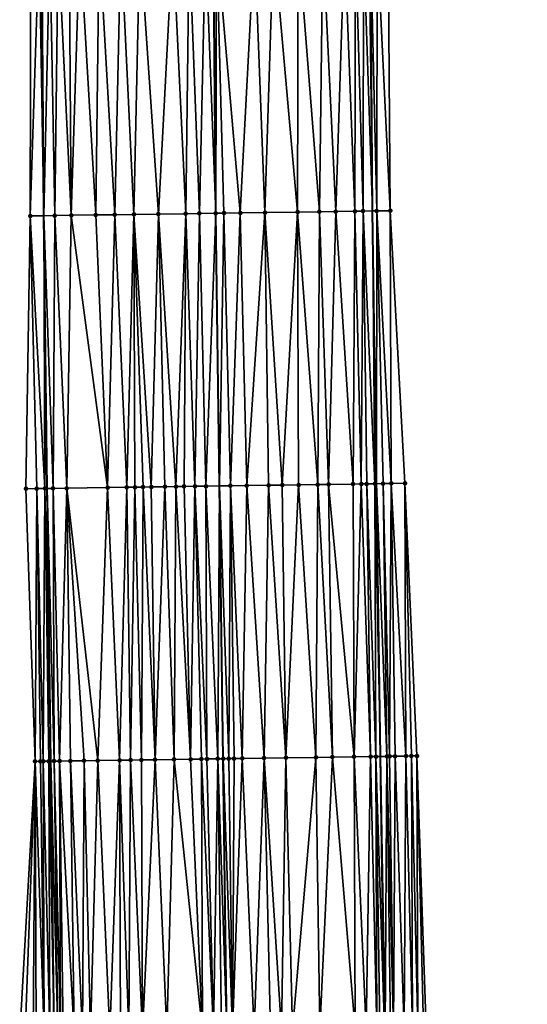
# Model space of a CAD drawing. Header units: feet. Extents: x 2004186 to 2014793, y 836912 to 864902.
# Tile 886 of 974: x 2004187 to 2004224, y 860865 to 860937. Entities that reach past the tile are written whole.
import ezdxf

# ---------------------------------------------------------------- set-up
doc = ezdxf.new("R2010")
doc.units = ezdxf.units.FT
doc.header["$LTSCALE"] = 100
doc.header["$MEASUREMENT"] = 0
for name, color, linetype, lineweight in [('EP_Travel Lane', 5, 'Continuous', 40), ('GPL_Skip Line', 2, 'Continuous', 40), ('Road Shots', 4, 'Continuous', 200), ('Road X-Section', 30, 'Continuous', 13)]:
    doc.layers.add(name, color=color, linetype=linetype, lineweight=lineweight)
doc.layers.add('I-77 SB_MM21-27-Surface-Border', color=7, linetype='Continuous')
doc.layers.add('I-77 SB_MM21-27-Surface-TIN', color=7, linetype='Continuous')

msp = doc.modelspace()

# ---------------------------------------------------------------- linework, layer by layer
at = {"layer": 'EP_Travel Lane'}
for points in [[(2004197.601563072, 860642.0360309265, 453.2261109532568), (2004196.425661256, 860661.9981160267, 453.5929947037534), (2004195.249770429, 860681.9600145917, 453.9695947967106), (2004194.27354658, 860702.1436005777, 454.3736836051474), (2004193.483229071, 860722.1238258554, 454.7812818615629), (2004192.692910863, 860742.1040687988, 455.1879910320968), (2004191.902552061, 860762.0853380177, 455.5434054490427), (2004191.223358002, 860782.2181442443, 455.9253762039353), (2004190.663765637, 860802.2067544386, 456.3028110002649), (2004190.10417735, 860822.1952189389, 456.6877862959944), (2004189.544588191, 860842.1837146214, 457.071148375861), (2004189.112340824, 860862.3605110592, 457.4359540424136), (2004188.858388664, 860882.3546178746, 457.8506026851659), (2004188.604435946, 860902.3487686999, 458.2630403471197), (2004188.350491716, 860922.342251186, 458.7091436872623), (2004188.217480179, 860942.5299093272, 459.1132109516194)], [(2004221.715488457, 860643.4213687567, 452.3216709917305), (2004220.600782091, 860663.3862204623, 452.7251711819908), (2004219.486091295, 860683.350793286, 453.1432168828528), (2004218.549584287, 860703.1322473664, 453.5232818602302), (2004217.749922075, 860723.1121554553, 453.928044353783), (2004216.95026681, 860743.0918899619, 454.3414893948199), (2004216.150591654, 860763.0721214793, 454.7300843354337), (2004215.466840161, 860782.9211546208, 455.1355683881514), (2004214.900120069, 860802.9095628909, 455.5129948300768), (2004214.333405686, 860822.897769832, 455.9008344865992), (2004213.766690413, 860842.8860081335, 456.2870516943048), (2004213.328555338, 860862.7085305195, 456.6577693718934), (2004213.040055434, 860882.702503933, 457.0552528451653), (2004212.751554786, 860902.6965289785, 457.4501300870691), (2004212.463052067, 860922.6906974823, 457.8377808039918), (2004212.309389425, 860942.509159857, 458.2545775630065)]]:
    msp.add_polyline3d(points, dxfattribs=at)
at = {"layer": 'GPL_Skip Line'}
msp.add_polyline3d([(2004210.225838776, 860642.7607374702, 452.7814176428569), (2004209.093303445, 860662.7250830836, 453.1586660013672), (2004207.960784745, 860682.6891355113, 453.5511981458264), (2004207.008169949, 860702.6615726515, 453.9599322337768), (2004206.20851005, 860722.6414229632, 454.3675829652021), (2004205.408842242, 860742.6214708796, 454.7653557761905), (2004204.609173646, 860762.6015384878, 455.1621442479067), (2004203.923475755, 860782.5858817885, 455.5395116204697), (2004203.356457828, 860802.5740300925, 455.9299372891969), (2004202.78943579, 860822.5623233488, 456.3128637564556), (2004202.222418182, 860842.5504604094, 456.7038711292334), (2004201.783932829, 860862.5413416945, 457.0930744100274), (2004201.509346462, 860882.5355650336, 457.4875887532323), (2004201.234759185, 860902.5298547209, 457.878760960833), (2004200.960178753, 860922.5236459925, 458.2950397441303), (2004200.804459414, 860942.5187398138, 458.6819819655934)], dxfattribs=at)
at = {"layer": 'I-77 SB_MM21-27-Surface-Border', "color": 3, "linetype": 'ByBlock', "lineweight": -2}
for points in [[(2004196.049156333, 860641.9472507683, 453.2632844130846), (2004195.116297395, 860661.9229691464, 453.6381728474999), (2004193.58442658, 860681.8642642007, 454.0360522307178), (2004192.020572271, 860702.0516404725, 454.4629498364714), (2004191.021077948, 860722.0233530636, 454.8775720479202), (2004190.021577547, 860741.9952175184, 455.2845955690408), (2004189.022050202, 860761.9677551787, 455.6579738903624), (2004188.330023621, 860782.133837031, 456.0406522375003), (2004187.763005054, 860802.1220079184, 456.4299058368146), (2004187.195974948, 860822.1105855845, 456.7981180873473), (2004186.828859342, 860842.1050134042, 457.1570751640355), (2004186.585475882, 860862.3246149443, 457.4960864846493), (2004187.710753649, 860882.3383444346, 457.8764207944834), (2004187.036212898, 860902.3264997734, 458.2999096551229), (2004187.36158193, 860922.3280906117, 458.7383338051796), (2004187.404462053, 860942.5307491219, 459.1348138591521)], [(2004213.604460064, 860942.5093327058, 458.1403691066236), (2004213.758822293, 860922.7103066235, 457.7464241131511), (2004214.833310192, 860902.7287463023, 457.2674133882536), (2004215.707830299, 860882.7434674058, 456.837373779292), (2004216.382366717, 860862.75562757, 456.3979852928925), (2004216.816175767, 860842.977556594, 456.0264329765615), (2004217.383192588, 860822.9894472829, 455.6339899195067), (2004217.95022216, 860803.0008884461, 455.264803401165), (2004218.517260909, 860783.0120061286, 454.9123490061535), (2004219.196961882, 860763.1987080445, 454.497476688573), (2004219.996605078, 860743.219275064, 454.0689643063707), (2004220.596445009, 860723.2309258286, 453.6863340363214), (2004220.99645533, 860703.2343186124, 453.3166937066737), (2004221.538314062, 860683.4706888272, 452.9625281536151), (2004222.471153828, 860663.4953083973, 452.5700259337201), (2004223.803321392, 860643.5431140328, 452.1498348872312)]]:
    msp.add_polyline3d(points, dxfattribs=at)
at = {"layer": 'I-77 SB_MM21-27-Surface-TIN', "color": 128, "linetype": 'ByBlock', "lineweight": -2}
for points in [[(2004188.004461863, 860942.5301639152, 459.1170457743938), (2004187.404462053, 860942.5307491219, 459.1348138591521), (2004187.36158193, 860922.3280906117, 458.7383338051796)], [(2004188.004461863, 860942.5301639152, 459.1170457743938), (2004187.36158193, 860922.3280906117, 458.7383338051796), (2004188.350491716, 860922.342251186, 458.7091436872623)], [(2004188.004461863, 860942.5301639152, 459.1170457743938), (2004188.350491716, 860922.342251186, 458.7091436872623), (2004188.217480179, 860942.5299093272, 459.1132109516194)], [(2004188.804461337, 860942.5292077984, 459.1026439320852), (2004188.217480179, 860942.5299093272, 459.1132109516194), (2004188.350491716, 860922.342251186, 458.7091436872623)], [(2004188.804461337, 860942.5292077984, 459.1026439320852), (2004188.350491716, 860922.342251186, 458.7091436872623), (2004189.161397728, 860922.3538628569, 458.6852077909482)], [(2004189.404460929, 860942.5284809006, 459.0923607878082), (2004188.804461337, 860942.5292077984, 459.1026439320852), (2004189.161397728, 860922.3538628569, 458.6852077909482)], [(2004189.404460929, 860942.5284809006, 459.0923607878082), (2004189.161397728, 860922.3538628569, 458.6852077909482), (2004190.361273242, 860922.3711669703, 458.64361391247)], [(2004190.204460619, 860942.5276649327, 459.0705554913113), (2004189.404460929, 860942.5284809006, 459.0923607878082), (2004190.361273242, 860922.3711669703, 458.64361391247)], [(2004191.004460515, 860942.5269823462, 459.0417042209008), (2004190.204460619, 860942.5276649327, 459.0705554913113), (2004190.361273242, 860922.3711669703, 458.64361391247)], [(2004191.004460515, 860942.5269823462, 459.0417042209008), (2004190.361273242, 860922.3711669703, 458.64361391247), (2004192.161086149, 860922.3971496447, 458.5798880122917)], [(2004192.404460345, 860942.5257971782, 458.9907201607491), (2004191.004460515, 860942.5269823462, 459.0417042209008), (2004192.161086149, 860922.3971496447, 458.5798880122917)], [(2004192.404460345, 860942.5257971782, 458.9907201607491), (2004192.161086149, 860922.3971496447, 458.5798880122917), (2004193.560940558, 860922.4173638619, 458.5300478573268)], [(2004194.004459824, 860942.5242292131, 458.9437302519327), (2004192.404460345, 860942.5257971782, 458.9907201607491), (2004193.560940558, 860922.4173638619, 458.5300478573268)], [(2004194.004459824, 860942.5242292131, 458.9437302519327), (2004193.560940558, 860922.4173638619, 458.5300478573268), (2004194.960796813, 860922.437443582, 458.4869826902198)], [(2004195.404459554, 860942.5229779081, 458.8962399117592), (2004194.004459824, 860942.5242292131, 458.9437302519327), (2004194.960796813, 860922.437443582, 458.4869826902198)], [(2004195.404459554, 860942.5229779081, 458.8962399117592), (2004194.960796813, 860922.437443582, 458.4869826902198), (2004196.760609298, 860922.4634569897, 458.4217086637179)], [(2004197.804459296, 860942.5209671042, 458.8077339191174), (2004195.404459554, 860942.5229779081, 458.8962399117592), (2004196.760609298, 860922.4634569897, 458.4217086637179)], [(2004197.804459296, 860942.5209671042, 458.8077339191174), (2004196.760609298, 860922.4634569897, 458.4217086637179), (2004198.760403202, 860922.4921966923, 458.3574473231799)], [(2004199.00445932, 860942.5200611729, 458.7582263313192), (2004197.804459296, 860942.5209671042, 458.8077339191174), (2004198.760403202, 860922.4921966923, 458.3574473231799)], [(2004199.00445932, 860942.5200611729, 458.7582263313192), (2004198.760403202, 860922.4921966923, 458.3574473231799), (2004199.760300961, 860922.5065078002, 458.3282757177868)], [(2004200.204459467, 860942.5192352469, 458.7044923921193), (2004199.00445932, 860942.5200611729, 458.7582263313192), (2004199.760300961, 860922.5065078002, 458.3282757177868)], [(2004200.204459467, 860942.5192352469, 458.7044923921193), (2004199.760300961, 860922.5065078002, 458.3282757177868), (2004200.960178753, 860922.5236459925, 458.2950397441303)], [(2004200.204459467, 860942.5192352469, 458.7044923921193), (2004200.960178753, 860922.5236459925, 458.2950397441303), (2004200.804459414, 860942.5187398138, 458.6819819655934)], [(2004201.004459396, 860942.5185746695, 458.6744784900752), (2004200.804459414, 860942.5187398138, 458.6819819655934), (2004200.960178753, 860922.5236459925, 458.2950397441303)], [(2004201.004459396, 860942.5185746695, 458.6744784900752), (2004200.960178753, 860922.5236459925, 458.2950397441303), (2004201.560116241, 860922.5323177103, 458.2732524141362)], [(2004203.804458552, 860942.5158749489, 458.589910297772), (2004201.004459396, 860942.5185746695, 458.6744784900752), (2004202.759989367, 860922.5497957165, 458.2228990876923)], [(2004201.004459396, 860942.5185746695, 458.6744784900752), (2004201.560116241, 860922.5323177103, 458.2732524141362), (2004202.759989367, 860922.5497957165, 458.2228990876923)], [(2004203.804458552, 860942.5158749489, 458.589910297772), (2004202.759989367, 860922.5497957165, 458.2228990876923), (2004204.559800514, 860922.5759065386, 458.1527180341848)], [(2004205.204458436, 860942.5147240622, 458.5371152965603), (2004203.804458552, 860942.5158749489, 458.589910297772), (2004204.559800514, 860922.5759065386, 458.1527180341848)], [(2004205.204458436, 860942.5147240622, 458.5371152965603), (2004204.559800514, 860922.5759065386, 458.1527180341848), (2004206.959553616, 860922.6103637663, 458.0771365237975)], [(2004207.004457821, 860942.5129410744, 458.4852567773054), (2004205.204458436, 860942.5147240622, 458.5371152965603), (2004206.959553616, 860922.6103637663, 458.0771365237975)], [(2004207.004457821, 860942.5129410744, 458.4852567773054), (2004206.959553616, 860922.6103637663, 458.0771365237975), (2004208.559388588, 860922.6333664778, 458.0251758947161)], [(2004208.804457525, 860942.5113660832, 458.4224107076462), (2004207.004457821, 860942.5129410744, 458.4852567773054), (2004208.559388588, 860922.6333664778, 458.0251758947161)], [(2004208.804457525, 860942.5113660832, 458.4224107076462), (2004208.559388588, 860922.6333664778, 458.0251758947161), (2004209.759262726, 860922.6507708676, 457.9785308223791)], [(2004210.404457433, 860942.5100778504, 458.3606437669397), (2004208.804457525, 860942.5113660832, 458.4224107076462), (2004209.759262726, 860922.6507708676, 457.9785308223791)], [(2004210.404457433, 860942.5100778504, 458.3606437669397), (2004209.759262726, 860922.6507708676, 457.9785308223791), (2004211.159113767, 860922.6712302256, 457.9163422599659)], [(2004211.20445753, 860942.5095266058, 458.324854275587), (2004210.404457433, 860942.5100778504, 458.3606437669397), (2004211.159113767, 860922.6712302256, 457.9163422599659)], [(2004211.20445753, 860942.5095266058, 458.324854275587), (2004211.159113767, 860922.6712302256, 457.9163422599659), (2004211.759048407, 860922.6801092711, 457.8841112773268)], [(2004211.804457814, 860942.5092508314, 458.2907402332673), (2004211.20445753, 860942.5095266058, 458.324854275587), (2004211.759048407, 860922.6801092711, 457.8841112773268)], [(2004211.804457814, 860942.5092508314, 458.2907402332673), (2004211.759048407, 860922.6801092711, 457.8841112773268), (2004212.463052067, 860922.6906974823, 457.8377808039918)], [(2004212.204458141, 860942.5091565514, 458.2632659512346), (2004211.804457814, 860942.5092508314, 458.2907402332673), (2004212.463052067, 860922.6906974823, 457.8377808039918)], [(2004212.204458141, 860942.5091565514, 458.2632659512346), (2004212.463052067, 860922.6906974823, 457.8377808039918), (2004212.309389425, 860942.509159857, 458.2545775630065)], [(2004212.804458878, 860942.5091754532, 458.2135854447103), (2004212.309389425, 860942.509159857, 458.2545775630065), (2004212.758936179, 860922.6951475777, 457.8183086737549)], [(2004212.758936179, 860922.6951475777, 457.8183086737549), (2004212.309389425, 860942.509159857, 458.2545775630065), (2004212.463052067, 860922.6906974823, 457.8377808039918)], [(2004212.804458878, 860942.5091754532, 458.2135854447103), (2004212.758936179, 860922.6951475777, 457.8183086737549), (2004213.758822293, 860922.7103066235, 457.7464241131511)], [(2004212.804458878, 860942.5091754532, 458.2135854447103), (2004213.758822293, 860922.7103066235, 457.7464241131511), (2004213.604460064, 860942.5093327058, 458.1403691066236)], [(2004199.760300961, 860922.5065078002, 458.3282757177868), (2004200.23486258, 860902.5154596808, 457.9121604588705), (2004200.960178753, 860922.5236459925, 458.2950397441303)], [(2004200.23486258, 860902.5154596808, 457.9121604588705), (2004201.234759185, 860902.5298547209, 457.878760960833), (2004200.960178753, 860922.5236459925, 458.2950397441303)], [(2004201.560116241, 860922.5323177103, 458.2732524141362), (2004200.960178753, 860922.5236459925, 458.2950397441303), (2004201.234759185, 860902.5298547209, 457.878760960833)], [(2004201.560116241, 860922.5323177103, 458.2732524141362), (2004201.234759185, 860902.5298547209, 457.878760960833), (2004202.03467647, 860902.541370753, 457.8520413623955)], [(2004202.759989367, 860922.5497957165, 458.2228990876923), (2004201.560116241, 860922.5323177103, 458.2732524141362), (2004202.03467647, 860902.541370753, 457.8520413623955)], [(2004202.759989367, 860922.5497957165, 458.2228990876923), (2004202.03467647, 860902.541370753, 457.8520413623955), (2004203.234551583, 860902.5587041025, 457.8089747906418)], [(2004204.559800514, 860922.5759065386, 458.1527180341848), (2004202.759989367, 860922.5497957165, 458.2228990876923), (2004203.234551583, 860902.5587041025, 457.8089747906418)], [(2004204.559800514, 860922.5759065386, 458.1527180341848), (2004203.234551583, 860902.5587041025, 457.8089747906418), (2004204.834387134, 860902.5816647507, 457.759133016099)], [(2004206.959553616, 860922.6103637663, 458.0771365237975), (2004204.559800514, 860922.5759065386, 458.1527180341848), (2004205.834283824, 860902.5960536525, 457.7260427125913)], [(2004204.559800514, 860922.5759065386, 458.1527180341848), (2004204.834387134, 860902.5816647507, 457.759133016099), (2004205.834283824, 860902.5960536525, 457.7260427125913)], [(2004206.959553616, 860922.6103637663, 458.0771365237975), (2004205.834283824, 860902.5960536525, 457.7260427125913), (2004207.034160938, 860902.6132412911, 457.6903159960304)], [(2004208.559388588, 860922.6333664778, 458.0251758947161), (2004206.959553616, 860922.6103637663, 458.0771365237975), (2004208.434017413, 860902.6333049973, 457.6480574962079)], [(2004206.959553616, 860922.6103637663, 458.0771365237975), (2004207.034160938, 860902.6132412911, 457.6903159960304), (2004208.434017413, 860902.6333049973, 457.6480574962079)], [(2004208.559388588, 860922.6333664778, 458.0251758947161), (2004208.434017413, 860902.6333049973, 457.6480574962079), (2004209.233933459, 860902.64491121, 457.6167952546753)], [(2004209.759262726, 860922.6507708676, 457.9785308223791), (2004208.559388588, 860922.6333664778, 458.0251758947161), (2004209.233933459, 860902.64491121, 457.6167952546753)], [(2004209.759262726, 860922.6507708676, 457.9785308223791), (2004209.233933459, 860902.64491121, 457.6167952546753), (2004211.033744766, 860902.6710104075, 457.5471997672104)], [(2004211.159113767, 860922.6712302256, 457.9163422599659), (2004209.759262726, 860922.6507708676, 457.9785308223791), (2004211.033744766, 860902.6710104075, 457.5471997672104)], [(2004211.159113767, 860922.6712302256, 457.9163422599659), (2004211.033744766, 860902.6710104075, 457.5471997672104), (2004211.633680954, 860902.6797767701, 457.52064493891)], [(2004211.759048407, 860922.6801092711, 457.8841112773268), (2004211.159113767, 860922.6712302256, 457.9163422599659), (2004211.633680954, 860902.6797767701, 457.52064493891)], [(2004211.759048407, 860922.6801092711, 457.8841112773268), (2004211.633680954, 860902.6797767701, 457.52064493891), (2004212.033637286, 860902.6857029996, 457.4988117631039)], [(2004211.759048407, 860922.6801092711, 457.8841112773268), (2004212.63356989, 860902.6947302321, 457.4591161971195), (2004212.463052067, 860922.6906974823, 457.8377808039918)], [(2004211.759048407, 860922.6801092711, 457.8841112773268), (2004212.033637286, 860902.6857029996, 457.4988117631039), (2004212.63356989, 860902.6947302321, 457.4591161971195)], [(2004212.758936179, 860922.6951475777, 457.8183086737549), (2004212.463052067, 860922.6906974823, 457.8377808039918), (2004212.751554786, 860902.6965289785, 457.4501300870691)], [(2004212.63356989, 860902.6947302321, 457.4591161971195), (2004212.751554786, 860902.6965289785, 457.4501300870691), (2004212.463052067, 860922.6906974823, 457.8377808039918)], [(2004212.758936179, 860922.6951475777, 457.8183086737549), (2004212.751554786, 860902.6965289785, 457.4501300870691), (2004213.23350086, 860902.7038765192, 457.4134235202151)], [(2004212.758936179, 860922.6951475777, 457.8183086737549), (2004213.833430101, 860902.71314867, 457.3613907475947), (2004213.758822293, 860922.7103066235, 457.7464241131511)], [(2004212.758936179, 860922.6951475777, 457.8183086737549), (2004213.23350086, 860902.7038765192, 457.4134235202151), (2004213.833430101, 860902.71314867, 457.3613907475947)], [(2004213.758822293, 860922.7103066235, 457.7464241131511), (2004213.833430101, 860902.71314867, 457.3613907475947), (2004214.833310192, 860902.7287463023, 457.2674133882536)], [(2004187.36158193, 860922.3280906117, 458.7383338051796), (2004187.036212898, 860902.3264997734, 458.2999096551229), (2004187.836131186, 860902.337942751, 458.2768700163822)], [(2004187.36158193, 860922.3280906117, 458.7383338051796), (2004188.436071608, 860902.3464007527, 458.2658481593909), (2004188.350491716, 860922.342251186, 458.7091436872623)], [(2004187.36158193, 860922.3280906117, 458.7383338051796), (2004187.836131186, 860902.337942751, 458.2768700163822), (2004188.436071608, 860902.3464007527, 458.2658481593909)], [(2004189.161397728, 860922.3538628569, 458.6852077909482), (2004188.350491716, 860922.342251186, 458.7091436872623), (2004189.036012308, 860902.3548385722, 458.2558429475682)], [(2004188.436071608, 860902.3464007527, 458.2658481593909), (2004188.604435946, 860902.3487686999, 458.2630403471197), (2004188.350491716, 860922.342251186, 458.7091436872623)], [(2004189.036012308, 860902.3548385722, 458.2558429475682), (2004188.350491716, 860922.342251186, 458.7091436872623), (2004188.604435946, 860902.3487686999, 458.2630403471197)], [(2004189.161397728, 860922.3538628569, 458.6852077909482), (2004189.036012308, 860902.3548385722, 458.2558429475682), (2004190.035911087, 860902.3690753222, 458.2304169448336)], [(2004190.361273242, 860922.3711669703, 458.64361391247), (2004189.161397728, 860922.3538628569, 458.6852077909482), (2004190.035911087, 860902.3690753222, 458.2304169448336)], [(2004190.361273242, 860922.3711669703, 458.64361391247), (2004190.035911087, 860902.3690753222, 458.2304169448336), (2004193.035606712, 860902.4118376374, 458.1515162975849)], [(2004192.161086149, 860922.3971496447, 458.5798880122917), (2004190.361273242, 860922.3711669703, 458.64361391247), (2004193.035606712, 860902.4118376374, 458.1515162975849)], [(2004193.560940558, 860922.4173638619, 458.5300478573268), (2004192.161086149, 860922.3971496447, 458.5798880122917), (2004193.035606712, 860902.4118376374, 458.1515162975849)], [(2004193.560940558, 860922.4173638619, 458.5300478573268), (2004193.035606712, 860902.4118376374, 458.1515162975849), (2004194.435463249, 860902.4318968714, 458.1094830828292)], [(2004194.960796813, 860922.437443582, 458.4869826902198), (2004193.560940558, 860922.4173638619, 458.5300478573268), (2004194.435463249, 860902.4318968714, 458.1094830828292)], [(2004194.960796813, 860922.437443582, 458.4869826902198), (2004194.435463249, 860902.4318968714, 458.1094830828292), (2004195.035399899, 860902.4406295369, 458.084625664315)], [(2004196.760609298, 860922.4634569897, 458.4217086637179), (2004194.960796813, 860922.437443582, 458.4869826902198), (2004196.235273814, 860902.4580500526, 458.0371682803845)], [(2004194.960796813, 860922.437443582, 458.4869826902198), (2004195.6353361, 860902.4493948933, 458.0581215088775), (2004196.235273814, 860902.4580500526, 458.0371682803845)], [(2004194.960796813, 860922.437443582, 458.4869826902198), (2004195.035399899, 860902.4406295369, 458.084625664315), (2004195.6353361, 860902.4493948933, 458.0581215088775)], [(2004196.760609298, 860922.4634569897, 458.4217086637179), (2004196.235273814, 860902.4580500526, 458.0371682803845), (2004197.23517136, 860902.4723766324, 458.0072173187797)], [(2004198.760403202, 860922.4921966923, 458.3574473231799), (2004196.760609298, 860922.4634569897, 458.4217086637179), (2004198.0350888, 860902.4838813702, 457.981066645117)], [(2004196.760609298, 860922.4634569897, 458.4217086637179), (2004197.23517136, 860902.4723766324, 458.0072173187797), (2004198.0350888, 860902.4838813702, 457.981066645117)], [(2004198.760403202, 860922.4921966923, 458.3574473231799), (2004198.0350888, 860902.4838813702, 457.981066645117), (2004198.635027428, 860902.4924699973, 457.9634648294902)], [(2004198.760403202, 860922.4921966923, 458.3574473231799), (2004198.635027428, 860902.4924699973, 457.9634648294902), (2004199.434944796, 860902.5039799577, 457.9370510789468)], [(2004199.760300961, 860922.5065078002, 458.3282757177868), (2004198.760403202, 860922.4921966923, 458.3574473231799), (2004199.434944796, 860902.5039799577, 457.9370510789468)], [(2004199.760300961, 860922.5065078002, 458.3282757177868), (2004199.434944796, 860902.5039799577, 457.9370510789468), (2004200.23486258, 860902.5154596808, 457.9121604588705)], [(2004187.836131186, 860902.337942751, 458.2768700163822), (2004187.036212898, 860902.3264997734, 458.2999096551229), (2004187.710753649, 860882.3383444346, 457.8764207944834)], [(2004187.836131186, 860902.337942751, 458.2768700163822), (2004187.710753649, 860882.3383444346, 457.8764207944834), (2004188.110712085, 860882.3441174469, 457.8623055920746)], [(2004188.436071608, 860902.3464007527, 458.2658481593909), (2004187.836131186, 860902.337942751, 458.2768700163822), (2004188.31069175, 860882.346971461, 457.8568847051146)], [(2004187.836131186, 860902.337942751, 458.2768700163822), (2004188.110712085, 860882.3441174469, 457.8623055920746), (2004188.31069175, 860882.346971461, 457.8568847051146)], [(2004188.436071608, 860902.3464007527, 458.2658481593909), (2004188.31069175, 860882.346971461, 457.8568847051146), (2004188.710652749, 860882.3525579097, 457.8521672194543)], [(2004188.436071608, 860902.3464007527, 458.2658481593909), (2004188.858388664, 860882.3546178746, 457.8506026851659), (2004188.604435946, 860902.3487686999, 458.2630403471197)], [(2004188.436071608, 860902.3464007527, 458.2658481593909), (2004188.710652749, 860882.3525579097, 457.8521672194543), (2004188.858388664, 860882.3546178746, 457.8506026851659)], [(2004189.036012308, 860902.3548385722, 458.2558429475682), (2004188.604435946, 860902.3487686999, 458.2630403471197), (2004189.110613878, 860882.3581347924, 457.8479316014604)], [(2004189.110613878, 860882.3581347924, 457.8479316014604), (2004188.604435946, 860902.3487686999, 458.2630403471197), (2004188.858388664, 860882.3546178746, 457.8506026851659)], [(2004190.035911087, 860902.3690753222, 458.2304169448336), (2004189.036012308, 860902.3548385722, 458.2558429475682), (2004189.510573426, 860882.363826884, 457.8378925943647)], [(2004189.036012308, 860902.3548385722, 458.2558429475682), (2004189.110613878, 860882.3581347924, 457.8479316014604), (2004189.510573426, 860882.363826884, 457.8378925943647)], [(2004190.035911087, 860902.3690753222, 458.2304169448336), (2004189.510573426, 860882.363826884, 457.8378925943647), (2004190.310490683, 860882.3753449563, 457.8110702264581)], [(2004193.035606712, 860902.4118376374, 458.1515162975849), (2004190.035911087, 860902.3690753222, 458.2304169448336), (2004192.310285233, 860882.4040376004, 457.7491793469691)], [(2004190.035911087, 860902.3690753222, 458.2304169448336), (2004191.310388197, 860882.3896738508, 457.7810026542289), (2004192.310285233, 860882.4040376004, 457.7491793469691)], [(2004190.035911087, 860902.3690753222, 458.2304169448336), (2004190.310490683, 860882.3753449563, 457.8110702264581), (2004191.310388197, 860882.3896738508, 457.7810026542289)], [(2004193.035606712, 860902.4118376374, 458.1515162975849), (2004192.310285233, 860882.4040376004, 457.7491793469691), (2004193.910122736, 860882.4268560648, 457.7064997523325)], [(2004194.435463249, 860902.4318968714, 458.1094830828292), (2004193.035606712, 860902.4118376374, 458.1515162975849), (2004193.910122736, 860882.4268560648, 457.7064997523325)], [(2004194.435463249, 860902.4318968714, 458.1094830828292), (2004193.910122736, 860882.4268560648, 457.7064997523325), (2004194.710041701, 860882.4382497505, 457.6859430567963)], [(2004195.035399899, 860902.4406295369, 458.084625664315), (2004194.435463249, 860902.4318968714, 458.1094830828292), (2004194.710041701, 860882.4382497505, 457.6859430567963)], [(2004195.035399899, 860902.4406295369, 458.084625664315), (2004194.710041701, 860882.4382497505, 457.6859430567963), (2004195.509959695, 860882.4497141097, 457.6618263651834)], [(2004195.6353361, 860902.4493948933, 458.0581215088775), (2004195.035399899, 860902.4406295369, 458.084625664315), (2004195.509959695, 860882.4497141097, 457.6618263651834)], [(2004195.6353361, 860902.4493948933, 458.0581215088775), (2004195.509959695, 860882.4497141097, 457.6618263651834), (2004196.509859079, 860882.4639068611, 457.6386166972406)], [(2004196.235273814, 860902.4580500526, 458.0371682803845), (2004195.6353361, 860902.4493948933, 458.0581215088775), (2004196.509859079, 860882.4639068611, 457.6386166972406)], [(2004197.23517136, 860902.4723766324, 458.0072173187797), (2004196.235273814, 860902.4580500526, 458.0371682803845), (2004196.509859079, 860882.4639068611, 457.6386166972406)], [(2004197.23517136, 860902.4723766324, 458.0072173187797), (2004196.509859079, 860882.4639068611, 457.6386166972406), (2004197.90971628, 860882.483917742, 457.5990191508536)], [(2004198.0350888, 860902.4838813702, 457.981066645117), (2004197.23517136, 860902.4723766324, 458.0072173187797), (2004197.90971628, 860882.483917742, 457.5990191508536)], [(2004198.0350888, 860902.4838813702, 457.981066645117), (2004197.90971628, 860882.483917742, 457.5990191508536), (2004199.109595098, 860882.5009812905, 457.5695431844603)], [(2004198.635027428, 860902.4924699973, 457.9634648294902), (2004198.0350888, 860902.4838813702, 457.981066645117), (2004199.109595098, 860882.5009812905, 457.5695431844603)], [(2004199.434944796, 860902.5039799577, 457.9370510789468), (2004198.635027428, 860902.4924699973, 457.9634648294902), (2004199.109595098, 860882.5009812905, 457.5695431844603)], [(2004199.434944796, 860902.5039799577, 457.9370510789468), (2004199.109595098, 860882.5009812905, 457.5695431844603), (2004199.90951382, 860882.5123926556, 457.5480959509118)], [(2004200.23486258, 860902.5154596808, 457.9121604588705), (2004199.434944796, 860902.5039799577, 457.9370510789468), (2004200.309472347, 860882.5181590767, 457.5343127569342)], [(2004199.434944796, 860902.5039799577, 457.9370510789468), (2004199.90951382, 860882.5123926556, 457.5480959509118), (2004200.309472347, 860882.5181590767, 457.5343127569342)], [(2004200.23486258, 860902.5154596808, 457.9121604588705), (2004201.109387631, 860882.5298207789, 457.5002553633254), (2004201.234759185, 860902.5298547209, 457.878760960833)], [(2004200.23486258, 860902.5154596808, 457.9121604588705), (2004200.309472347, 860882.5181590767, 457.5343127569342), (2004201.109387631, 860882.5298207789, 457.5002553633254)], [(2004201.109387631, 860882.5298207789, 457.5002553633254), (2004201.509346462, 860882.5355650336, 457.4875887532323), (2004201.234759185, 860902.5298547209, 457.878760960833)], [(2004202.03467647, 860902.541370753, 457.8520413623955), (2004201.234759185, 860902.5298547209, 457.878760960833), (2004201.909305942, 860882.5412621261, 457.4772978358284)], [(2004201.909305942, 860882.5412621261, 457.4772978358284), (2004201.234759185, 860902.5298547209, 457.878760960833), (2004201.509346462, 860882.5355650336, 457.4875887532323)], [(2004202.03467647, 860902.541370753, 457.8520413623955), (2004201.909305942, 860882.5412621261, 457.4772978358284), (2004202.30926429, 860882.5470415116, 457.4628615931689)], [(2004203.234551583, 860902.5587041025, 457.8089747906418), (2004202.03467647, 860902.541370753, 457.8520413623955), (2004202.909200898, 860882.5557772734, 457.4378482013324)], [(2004202.03467647, 860902.541370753, 457.8520413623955), (2004202.30926429, 860882.5470415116, 457.4628615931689), (2004202.909200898, 860882.5557772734, 457.4378482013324)], [(2004203.234551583, 860902.5587041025, 457.8089747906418), (2004202.909200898, 860882.5557772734, 457.4378482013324), (2004204.509035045, 860882.5788400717, 457.3828608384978)], [(2004204.834387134, 860902.5816647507, 457.759133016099), (2004203.234551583, 860902.5587041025, 457.8089747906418), (2004204.509035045, 860882.5788400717, 457.3828608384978)], [(2004204.834387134, 860902.5816647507, 457.759133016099), (2004204.509035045, 860882.5788400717, 457.3828608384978), (2004206.108869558, 860882.6018762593, 457.3292139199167)], [(2004205.834283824, 860902.5960536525, 457.7260427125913), (2004204.834387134, 860902.5816647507, 457.759133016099), (2004206.108869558, 860882.6018762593, 457.3292139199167)], [(2004207.034160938, 860902.6132412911, 457.6903159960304), (2004205.834283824, 860902.5960536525, 457.7260427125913), (2004206.108869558, 860882.6018762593, 457.3292139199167)], [(2004207.034160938, 860902.6132412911, 457.6903159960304), (2004206.108869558, 860882.6018762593, 457.3292139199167), (2004208.308643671, 860882.6334303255, 457.2615289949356)], [(2004208.434017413, 860902.6333049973, 457.6480574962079), (2004207.034160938, 860902.6132412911, 457.6903159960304), (2004208.308643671, 860882.6334303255, 457.2615289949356)], [(2004208.434017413, 860902.6333049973, 457.6480574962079), (2004208.308643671, 860882.6334303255, 457.2615289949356), (2004209.508518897, 860882.6507554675, 457.2188758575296)], [(2004209.233933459, 860902.64491121, 457.6167952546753), (2004208.434017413, 860902.6333049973, 457.6480574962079), (2004209.508518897, 860882.6507554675, 457.2188758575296)], [(2004211.033744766, 860902.6710104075, 457.5471997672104), (2004209.233933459, 860902.64491121, 457.6167952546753), (2004211.10835112, 860882.6739583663, 457.1568312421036)], [(2004209.233933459, 860902.64491121, 457.6167952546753), (2004209.508518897, 860882.6507554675, 457.2188758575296), (2004211.10835112, 860882.6739583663, 457.1568312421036)], [(2004211.633680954, 860902.6797767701, 457.52064493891), (2004211.033744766, 860902.6710104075, 457.5471997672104), (2004211.10835112, 860882.6739583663, 457.1568312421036)], [(2004211.633680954, 860902.6797767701, 457.52064493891), (2004211.10835112, 860882.6739583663, 457.1568312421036), (2004212.308222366, 860882.6915732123, 457.099584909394)], [(2004212.033637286, 860902.6857029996, 457.4988117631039), (2004211.633680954, 860902.6797767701, 457.52064493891), (2004212.308222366, 860882.6915732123, 457.099584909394)], [(2004212.63356989, 860902.6947302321, 457.4591161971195), (2004212.033637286, 860902.6857029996, 457.4988117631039), (2004212.70817808, 860882.6975444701, 457.0754835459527)], [(2004212.033637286, 860902.6857029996, 457.4988117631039), (2004212.308222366, 860882.6915732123, 457.099584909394), (2004212.70817808, 860882.6975444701, 457.0754835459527)], [(2004212.63356989, 860902.6947302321, 457.4591161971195), (2004213.040055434, 860882.702503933, 457.0552528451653), (2004212.751554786, 860902.6965289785, 457.4501300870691)], [(2004212.63356989, 860902.6947302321, 457.4591161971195), (2004212.70817808, 860882.6975444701, 457.0754835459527), (2004213.040055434, 860882.702503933, 457.0552528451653)], [(2004213.23350086, 860902.7038765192, 457.4134235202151), (2004212.751554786, 860902.6965289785, 457.4501300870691), (2004213.508089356, 860882.7094980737, 457.0267222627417)], [(2004213.508089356, 860882.7094980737, 457.0267222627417), (2004212.751554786, 860902.6965289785, 457.4501300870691), (2004213.040055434, 860882.702503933, 457.0552528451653)], [(2004213.833430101, 860902.71314867, 457.3613907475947), (2004213.23350086, 860902.7038765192, 457.4134235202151), (2004213.708066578, 860882.7125299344, 457.0123427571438)], [(2004213.23350086, 860902.7038765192, 457.4134235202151), (2004213.508089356, 860882.7094980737, 457.0267222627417), (2004213.708066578, 860882.7125299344, 457.0123427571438)], [(2004213.833430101, 860902.71314867, 457.3613907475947), (2004213.708066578, 860882.7125299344, 457.0123427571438), (2004214.108019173, 860882.7187282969, 456.9768014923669)], [(2004213.833430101, 860902.71314867, 457.3613907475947), (2004214.907923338, 860882.7311996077, 456.9019618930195), (2004214.833310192, 860902.7287463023, 457.2674133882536)], [(2004213.833430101, 860902.71314867, 457.3613907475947), (2004214.108019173, 860882.7187282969, 456.9768014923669), (2004214.907923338, 860882.7311996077, 456.9019618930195)], [(2004214.833310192, 860902.7287463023, 457.2674133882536), (2004215.307876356, 860882.7373671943, 456.8679708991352), (2004215.707830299, 860882.7434674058, 456.837373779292)], [(2004214.833310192, 860902.7287463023, 457.2674133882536), (2004214.907923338, 860882.7311996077, 456.9019618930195), (2004215.307876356, 860882.7373671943, 456.8679708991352)], [(2004187.710753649, 860882.3383444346, 457.8764207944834), (2004186.585475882, 860862.3246149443, 457.4960864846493), (2004186.985433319, 860862.3304607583, 457.4783038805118)], [(2004187.710753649, 860882.3383444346, 457.8764207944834), (2004186.985433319, 860862.3304607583, 457.4783038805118), (2004187.585369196, 860862.3392497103, 457.4506108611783)], [(2004187.710753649, 860882.3383444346, 457.8764207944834), (2004187.585369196, 860862.3392497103, 457.4506108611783), (2004187.785348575, 860862.342124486, 457.4441440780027)], [(2004188.110712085, 860882.3441174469, 457.8623055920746), (2004187.710753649, 860882.3383444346, 457.8764207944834), (2004188.385289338, 860862.3505576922, 457.434370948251)], [(2004187.710753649, 860882.3383444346, 457.8764207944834), (2004187.785348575, 860862.342124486, 457.4441440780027), (2004188.385289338, 860862.3505576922, 457.434370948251)], [(2004188.31069175, 860882.346971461, 457.8568847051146), (2004188.110712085, 860882.3441174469, 457.8623055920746), (2004188.385289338, 860862.3505576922, 457.434370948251)], [(2004188.710652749, 860882.3525579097, 457.8521672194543), (2004188.31069175, 860882.346971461, 457.8568847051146), (2004188.785250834, 860862.3561078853, 457.4314795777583)], [(2004188.31069175, 860882.346971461, 457.8568847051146), (2004188.385289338, 860862.3505576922, 457.434370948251), (2004188.785250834, 860862.3561078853, 457.4314795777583)], [(2004188.710652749, 860882.3525579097, 457.8521672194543), (2004189.112340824, 860862.3605110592, 457.4359540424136), (2004188.858388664, 860882.3546178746, 457.8506026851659)], [(2004188.710652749, 860882.3525579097, 457.8521672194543), (2004188.785250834, 860862.3561078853, 457.4314795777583), (2004189.112340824, 860862.3605110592, 457.4359540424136)], [(2004189.110613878, 860882.3581347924, 457.8479316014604), (2004188.858388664, 860882.3546178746, 457.8506026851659), (2004189.385196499, 860862.3641841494, 457.4396866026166)], [(2004189.385196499, 860862.3641841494, 457.4396866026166), (2004188.858388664, 860882.3546178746, 457.8506026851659), (2004189.112340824, 860862.3605110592, 457.4359540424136)], [(2004189.510573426, 860882.363826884, 457.8378925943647), (2004189.110613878, 860882.3581347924, 457.8479316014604), (2004189.585177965, 860862.3669069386, 457.4408757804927)], [(2004189.110613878, 860882.3581347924, 457.8479316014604), (2004189.385196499, 860862.3641841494, 457.4396866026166), (2004189.585177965, 860862.3669069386, 457.4408757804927)], [(2004190.310490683, 860882.3753449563, 457.8110702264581), (2004189.510573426, 860882.363826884, 457.8378925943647), (2004190.585079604, 860862.3809355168, 457.4259354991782)], [(2004189.510573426, 860882.363826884, 457.8378925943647), (2004189.785158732, 860862.3696806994, 457.4394973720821), (2004190.585079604, 860862.3809355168, 457.4259354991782)], [(2004189.510573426, 860882.363826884, 457.8378925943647), (2004189.585177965, 860862.3669069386, 457.4408757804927), (2004189.785158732, 860862.3696806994, 457.4394973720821)], [(2004191.310388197, 860882.3896738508, 457.7810026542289), (2004190.310490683, 860882.3753449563, 457.8110702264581), (2004191.185018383, 860862.3895131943, 457.4088849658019)], [(2004190.310490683, 860882.3753449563, 457.8110702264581), (2004190.585079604, 860862.3809355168, 457.4259354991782), (2004191.185018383, 860862.3895131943, 457.4088849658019)], [(2004191.310388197, 860882.3896738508, 457.7810026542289), (2004191.185018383, 860862.3895131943, 457.4088849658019), (2004191.784957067, 860862.3980977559, 457.3914876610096)], [(2004192.310285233, 860882.4040376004, 457.7491793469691), (2004191.310388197, 860882.3896738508, 457.7810026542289), (2004191.784957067, 860862.3980977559, 457.3914876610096)], [(2004192.310285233, 860882.4040376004, 457.7491793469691), (2004191.784957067, 860862.3980977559, 457.3914876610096), (2004193.184814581, 860862.4180858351, 457.3530380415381)], [(2004193.910122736, 860882.4268560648, 457.7064997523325), (2004192.310285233, 860882.4040376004, 457.7491793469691), (2004193.184814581, 860862.4180858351, 457.3530380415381)], [(2004193.910122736, 860882.4268560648, 457.7064997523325), (2004193.184814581, 860862.4180858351, 457.3530380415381), (2004193.984732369, 860862.4295652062, 457.3281647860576)], [(2004194.710041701, 860882.4382497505, 457.6859430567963), (2004193.910122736, 860882.4268560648, 457.7064997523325), (2004194.584671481, 860862.4381185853, 457.3123382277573)], [(2004193.910122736, 860882.4268560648, 457.7064997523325), (2004193.984732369, 860862.4295652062, 457.3281647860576), (2004194.584671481, 860862.4381185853, 457.3123382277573)], [(2004194.710041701, 860882.4382497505, 457.6859430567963), (2004194.584671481, 860862.4381185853, 457.3123382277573), (2004195.584568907, 860862.4524538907, 457.2819472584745)], [(2004195.509959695, 860882.4497141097, 457.6618263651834), (2004194.710041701, 860882.4382497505, 457.6859430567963), (2004195.584568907, 860862.4524538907, 457.2819472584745)], [(2004196.509859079, 860882.4639068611, 457.6386166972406), (2004195.509959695, 860882.4497141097, 457.6618263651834), (2004195.584568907, 860862.4524538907, 457.2819472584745)], [(2004196.509859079, 860882.4639068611, 457.6386166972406), (2004195.584568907, 860862.4524538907, 457.2819472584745), (2004197.384383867, 860862.4782871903, 457.2257449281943)], [(2004197.90971628, 860882.483917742, 457.5990191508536), (2004196.509859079, 860882.4639068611, 457.6386166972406), (2004197.384383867, 860862.4782871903, 457.2257449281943)], [(2004197.90971628, 860882.483917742, 457.5990191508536), (2004197.384383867, 860862.4782871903, 457.2257449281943), (2004199.984116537, 860862.5156053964, 457.1443904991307)], [(2004199.109595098, 860882.5009812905, 457.5695431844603), (2004197.90971628, 860882.483917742, 457.5990191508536), (2004199.984116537, 860862.5156053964, 457.1443904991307)], [(2004199.90951382, 860882.5123926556, 457.5480959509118), (2004199.109595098, 860882.5009812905, 457.5695431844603), (2004199.984116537, 860862.5156053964, 457.1443904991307)], [(2004200.309472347, 860882.5181590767, 457.5343127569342), (2004199.90951382, 860882.5123926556, 457.5480959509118), (2004200.784035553, 860862.526995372, 457.1240203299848)], [(2004199.90951382, 860882.5123926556, 457.5480959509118), (2004199.984116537, 860862.5156053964, 457.1443904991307), (2004200.784035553, 860862.526995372, 457.1240203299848)], [(2004201.109387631, 860882.5298207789, 457.5002553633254), (2004200.309472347, 860882.5181590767, 457.5343127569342), (2004200.784035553, 860862.526995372, 457.1240203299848)], [(2004201.109387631, 860882.5298207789, 457.5002553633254), (2004200.784035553, 860862.526995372, 457.1240203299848), (2004201.38397375, 860862.5356154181, 457.1048355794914)], [(2004201.109387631, 860882.5298207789, 457.5002553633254), (2004201.783932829, 860862.5413416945, 457.0930744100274), (2004201.509346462, 860882.5355650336, 457.4875887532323)], [(2004201.109387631, 860882.5298207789, 457.5002553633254), (2004201.38397375, 860862.5356154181, 457.1048355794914), (2004201.783932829, 860862.5413416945, 457.0930744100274)], [(2004201.909305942, 860882.5412621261, 457.4772978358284), (2004201.509346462, 860882.5355650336, 457.4875887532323), (2004202.183891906, 860862.5470679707, 457.0813132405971)], [(2004202.183891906, 860862.5470679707, 457.0813132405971), (2004201.509346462, 860882.5355650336, 457.4875887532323), (2004201.783932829, 860862.5413416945, 457.0930744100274)], [(2004202.30926429, 860882.5470415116, 457.4628615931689), (2004201.909305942, 860882.5412621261, 457.4772978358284), (2004202.183891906, 860862.5470679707, 457.0813132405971)], [(2004202.909200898, 860882.5557772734, 457.4378482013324), (2004202.183891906, 860862.5470679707, 457.0813132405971), (2004203.783726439, 860862.5701026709, 457.0277404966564)], [(2004202.909200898, 860882.5557772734, 457.4378482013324), (2004202.30926429, 860882.5470415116, 457.4628615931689), (2004202.183891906, 860862.5470679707, 457.0813132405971)], [(2004204.509035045, 860882.5788400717, 457.3828608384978), (2004202.909200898, 860882.5557772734, 457.4378482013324), (2004203.783726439, 860862.5701026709, 457.0277404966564)], [(2004204.509035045, 860882.5788400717, 457.3828608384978), (2004203.783726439, 860862.5701026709, 457.0277404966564), (2004204.983601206, 860862.5874612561, 456.9834021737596)], [(2004206.108869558, 860882.6018762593, 457.3292139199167), (2004204.509035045, 860882.5788400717, 457.3828608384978), (2004205.783517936, 860862.5990176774, 456.9546476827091)], [(2004204.509035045, 860882.5788400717, 457.3828608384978), (2004204.983601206, 860862.5874612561, 456.9834021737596), (2004205.783517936, 860862.5990176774, 456.9546476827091)], [(2004206.108869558, 860882.6018762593, 457.3292139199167), (2004205.783517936, 860862.5990176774, 456.9546476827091), (2004206.583432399, 860862.6107391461, 456.9175793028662)], [(2004208.308643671, 860882.6334303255, 457.2615289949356), (2004206.108869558, 860882.6018762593, 457.3292139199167), (2004206.583432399, 860862.6107391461, 456.9175793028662)], [(2004208.308643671, 860882.6334303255, 457.2615289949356), (2004206.583432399, 860862.6107391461, 456.9175793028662), (2004208.58322594, 860862.6395052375, 456.8519877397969)], [(2004209.508518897, 860882.6507554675, 457.2188758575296), (2004208.308643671, 860882.6334303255, 457.2615289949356), (2004208.58322594, 860862.6395052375, 456.8519877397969)], [(2004209.508518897, 860882.6507554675, 457.2188758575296), (2004208.58322594, 860862.6395052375, 456.8519877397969), (2004211.182957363, 860862.6769143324, 456.766054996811)], [(2004211.10835112, 860882.6739583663, 457.1568312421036), (2004209.508518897, 860882.6507554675, 457.2188758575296), (2004211.182957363, 860862.6769143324, 456.766054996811)], [(2004212.308222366, 860882.6915732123, 457.099584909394), (2004211.10835112, 860882.6739583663, 457.1568312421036), (2004211.982873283, 860862.6885297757, 456.7343274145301)], [(2004211.10835112, 860882.6739583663, 457.1568312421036), (2004211.182957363, 860862.6769143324, 456.766054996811), (2004211.982873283, 860862.6885297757, 456.7343274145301)], [(2004212.308222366, 860882.6915732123, 457.099584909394), (2004211.982873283, 860862.6885297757, 456.7343274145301), (2004212.782787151, 860862.7002945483, 456.6950776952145)], [(2004212.70817808, 860882.6975444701, 457.0754835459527), (2004212.308222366, 860882.6915732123, 457.099584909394), (2004212.782787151, 860862.7002945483, 456.6950776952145)], [(2004212.70817808, 860882.6975444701, 457.0754835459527), (2004213.328555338, 860862.7085305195, 456.6577693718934), (2004213.040055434, 860882.702503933, 457.0552528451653)], [(2004212.70817808, 860882.6975444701, 457.0754835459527), (2004212.982764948, 860862.7032845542, 456.6828064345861), (2004213.328555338, 860862.7085305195, 456.6577693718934)], [(2004212.70817808, 860882.6975444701, 457.0754835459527), (2004212.782787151, 860862.7002945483, 456.6950776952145), (2004212.982764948, 860862.7032845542, 456.6828064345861)], [(2004213.508089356, 860882.7094980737, 457.0267222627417), (2004213.040055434, 860882.702503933, 457.0552528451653), (2004213.382719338, 860862.7093522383, 456.6538476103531)], [(2004213.382719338, 860862.7093522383, 456.6538476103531), (2004213.040055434, 860882.702503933, 457.0552528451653), (2004213.328555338, 860862.7085305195, 456.6577693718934)], [(2004213.508089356, 860882.7094980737, 457.0267222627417), (2004213.382719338, 860862.7093522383, 456.6538476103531), (2004213.782674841, 860862.7153388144, 456.6289744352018)], [(2004213.708066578, 860882.7125299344, 457.0123427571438), (2004213.508089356, 860882.7094980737, 457.0267222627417), (2004213.982651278, 860862.7184278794, 456.6117132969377)], [(2004213.508089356, 860882.7094980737, 457.0267222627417), (2004213.782674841, 860862.7153388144, 456.6289744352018), (2004213.982651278, 860862.7184278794, 456.6117132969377)], [(2004214.108019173, 860882.7187282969, 456.9768014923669), (2004213.708066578, 860882.7125299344, 457.0123427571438), (2004213.982651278, 860862.7184278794, 456.6117132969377)], [(2004214.108019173, 860882.7187282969, 456.9768014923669), (2004213.982651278, 860862.7184278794, 456.6117132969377), (2004214.782553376, 860862.7310497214, 456.5292906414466)], [(2004214.907923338, 860882.7311996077, 456.9019618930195), (2004214.108019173, 860882.7187282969, 456.9768014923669), (2004214.782553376, 860862.7310497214, 456.5292906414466)], [(2004214.907923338, 860882.7311996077, 456.9019618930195), (2004214.782553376, 860862.7310497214, 456.5292906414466), (2004215.38248174, 860862.7403857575, 456.4740395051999)], [(2004215.307876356, 860882.7373671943, 456.8679708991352), (2004214.907923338, 860882.7311996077, 456.9019618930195), (2004215.38248174, 860862.7403857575, 456.4740395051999)], [(2004215.307876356, 860882.7373671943, 456.8679708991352), (2004215.782435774, 860862.7464793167, 456.4437772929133), (2004215.707830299, 860882.7434674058, 456.837373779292)], [(2004215.307876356, 860882.7373671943, 456.8679708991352), (2004215.38248174, 860862.7403857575, 456.4740395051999), (2004215.782435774, 860862.7464793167, 456.4437772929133)], [(2004215.707830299, 860882.7434674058, 456.837373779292), (2004216.182390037, 860862.752556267, 456.4143517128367), (2004216.382366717, 860862.75562757, 456.3979852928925)], [(2004215.707830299, 860882.7434674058, 456.837373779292), (2004215.782435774, 860862.7464793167, 456.4437772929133), (2004216.182390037, 860862.752556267, 456.4143517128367)]]:
    msp.add_3dface(points, dxfattribs=at)
at = {"layer": 'Road Shots', "lineweight": 100}
for p in [(2004200.960178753, 860922.5236459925, 458.2950397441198), (2004201.560116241, 860922.5323177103, 458.2732524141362), (2004202.759989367, 860922.5497957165, 458.2228990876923), (2004204.559800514, 860922.5759065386, 458.1527180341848), (2004206.959553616, 860922.6103637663, 458.0771365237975), (2004208.559388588, 860922.6333664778, 458.0251758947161), (2004209.759262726, 860922.6507708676, 457.9785308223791), (2004211.159113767, 860922.6712302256, 457.9163422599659), (2004211.759048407, 860922.6801092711, 457.8841112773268), (2004212.758936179, 860922.6951475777, 457.8183086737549), (2004213.758822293, 860922.7103066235, 457.7464241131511), (2004187.36158193, 860922.3280906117, 458.7383338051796), (2004189.161397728, 860922.3538628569, 458.6852077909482), (2004190.361273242, 860922.3711669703, 458.64361391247), (2004192.161086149, 860922.3971496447, 458.5798880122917), (2004193.560940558, 860922.4173638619, 458.5300478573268), (2004194.960796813, 860922.437443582, 458.4869826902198), (2004196.760609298, 860922.4634569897, 458.4217086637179), (2004198.760403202, 860922.4921966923, 458.3574473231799), (2004199.760300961, 860922.5065078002, 458.3282757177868), (2004187.036212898, 860902.3264997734, 458.2999096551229), (2004187.836131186, 860902.337942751, 458.2768700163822), (2004188.436071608, 860902.3464007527, 458.2658481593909), (2004189.036012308, 860902.3548385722, 458.2558429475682), (2004190.035911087, 860902.3690753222, 458.2304169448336), (2004193.035606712, 860902.4118376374, 458.1515162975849), (2004194.435463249, 860902.4318968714, 458.1094830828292), (2004195.035399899, 860902.4406295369, 458.084625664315), (2004195.6353361, 860902.4493948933, 458.0581215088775), (2004196.235273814, 860902.4580500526, 458.0371682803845), (2004197.23517136, 860902.4723766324, 458.0072173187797), (2004198.0350888, 860902.4838813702, 457.981066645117), (2004198.635027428, 860902.4924699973, 457.9634648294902), (2004199.434944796, 860902.5039799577, 457.9370510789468), (2004200.23486258, 860902.5154596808, 457.9121604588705), (2004202.03467647, 860902.541370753, 457.8520413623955), (2004203.234551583, 860902.5587041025, 457.8089747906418), (2004204.834387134, 860902.5816647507, 457.759133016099), (2004205.834283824, 860902.5960536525, 457.7260427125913), (2004207.034160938, 860902.6132412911, 457.6903159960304), (2004208.434017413, 860902.6333049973, 457.6480574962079), (2004209.233933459, 860902.64491121, 457.6167952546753), (2004211.033744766, 860902.6710104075, 457.5471997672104), (2004211.633680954, 860902.6797767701, 457.52064493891), (2004212.033637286, 860902.6857029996, 457.4988117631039), (2004212.63356989, 860902.6947302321, 457.4591161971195), (2004213.23350086, 860902.7038765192, 457.4134235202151), (2004213.833430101, 860902.71314867, 457.3613907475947), (2004214.833310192, 860902.7287463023, 457.2674133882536), (2004187.710753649, 860882.3383444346, 457.8764207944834), (2004188.110712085, 860882.3441174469, 457.8623055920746), (2004188.31069175, 860882.346971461, 457.8568847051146), (2004188.710652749, 860882.3525579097, 457.8521672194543), (2004189.110613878, 860882.3581347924, 457.8479316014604), (2004189.510573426, 860882.363826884, 457.8378925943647), (2004190.310490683, 860882.3753449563, 457.8110702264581), (2004191.310388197, 860882.3896738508, 457.7810026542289), (2004192.310285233, 860882.4040376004, 457.7491793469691), (2004193.910122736, 860882.4268560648, 457.7064997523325), (2004194.710041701, 860882.4382497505, 457.6859430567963), (2004195.509959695, 860882.4497141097, 457.6618263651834), (2004196.509859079, 860882.4639068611, 457.6386166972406), (2004197.90971628, 860882.483917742, 457.5990191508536), (2004199.109595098, 860882.5009812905, 457.5695431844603), (2004199.90951382, 860882.5123926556, 457.5480959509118), (2004200.309472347, 860882.5181590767, 457.5343127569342), (2004201.109387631, 860882.5298207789, 457.5002553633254), (2004201.509346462, 860882.5355650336, 457.4875887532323), (2004201.909305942, 860882.5412621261, 457.4772978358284), (2004202.30926429, 860882.5470415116, 457.4628615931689), (2004202.909200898, 860882.5557772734, 457.4378482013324), (2004204.509035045, 860882.5788400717, 457.3828608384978), (2004206.108869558, 860882.6018762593, 457.3292139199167), (2004208.308643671, 860882.6334303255, 457.2615289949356), (2004209.508518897, 860882.6507554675, 457.2188758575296), (2004211.10835112, 860882.6739583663, 457.1568312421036), (2004212.308222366, 860882.6915732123, 457.099584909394), (2004212.70817808, 860882.6975444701, 457.0754835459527), (2004213.508089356, 860882.7094980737, 457.0267222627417), (2004213.708066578, 860882.7125299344, 457.0123427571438), (2004214.108019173, 860882.7187282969, 456.9768014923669), (2004214.907923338, 860882.7311996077, 456.9019618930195), (2004215.307876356, 860882.7373671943, 456.8679708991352), (2004215.707830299, 860882.7434674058, 456.837373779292)]:
    msp.add_point(p, dxfattribs=at)
at = {"layer": 'Road X-Section', "extrusion": (-0.01372928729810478, 0.9997087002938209, 0.0198499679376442), "elevation": 833164.5835242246, "flags": 128}
msp.add_lwpolyline([(-2015820.569551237, -16082.72071477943), (-2015822.369551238, -16082.77385126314), (-2015823.569551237, -16082.81545333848), (-2015825.369551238, -16082.87919179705), (-2015826.769551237, -16082.92904177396), (-2015828.169551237, -16082.97211542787), (-2015829.969551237, -16083.03740231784), (-2015831.969551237, -16083.1016763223), (-2015832.969551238, -16083.1308536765), (-2015834.169551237, -16083.16409619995), (-2015834.769551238, -16083.18588782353), (-2015835.969551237, -16083.23625107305), (-2015837.769551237, -16083.30644595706), (-2015840.169551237, -16083.38204236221), (-2015841.769551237, -16083.43401323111), (-2015842.969551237, -16083.48066749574), (-2015844.369551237, -16083.54286831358), (-2015844.969551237, -16083.57510564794), (-2015845.969551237, -16083.64092121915), (-2015846.969551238, -16083.71281994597)], dxfattribs=at)
at = {"layer": 'Road X-Section', "extrusion": (-0.013729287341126, 0.9997087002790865, 0.01984996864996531), "elevation": 833144.5834256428, "flags": 128}
msp.add_lwpolyline([(-2015819.969587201, -16082.76273958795), (-2015820.769587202, -16082.78578376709), (-2015821.369587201, -16082.79680779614), (-2015821.969587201, -16082.80681497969), (-2015822.969587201, -16082.83224599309), (-2015825.969587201, -16082.91116218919), (-2015827.369587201, -16082.95320368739), (-2015827.969587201, -16082.97806600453), (-2015828.569587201, -16083.00457538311), (-2015829.169587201, -16083.02553274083), (-2015830.169587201, -16083.05548960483), (-2015830.969587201, -16083.08164543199), (-2015831.569587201, -16083.09925071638), (-2015832.369587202, -16083.12566967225), (-2015833.169587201, -16083.15056519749), (-2015834.969587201, -16083.21069614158), (-2015836.169587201, -16083.25377120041), (-2015837.769587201, -16083.30362279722), (-2015838.769587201, -16083.33671962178), (-2015839.969587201, -16083.37245337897), (-2015841.369587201, -16083.41472020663), (-2015842.169587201, -16083.44598860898), (-2015843.969587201, -16083.51559781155), (-2015844.569587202, -16083.54215787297), (-2015844.969587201, -16083.56399535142), (-2015845.569587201, -16083.60369874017), (-2015846.169587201, -16083.64940042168), (-2015846.769587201, -16083.70144344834), (-2015847.769587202, -16083.79543932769)], dxfattribs=at)
at = {"layer": 'Road X-Section', "extrusion": (-0.01372928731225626, 0.9997087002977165, 0.01984996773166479), "elevation": 833124.583499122, "flags": 128}
msp.add_lwpolyline([(-2015820.369562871, -16082.78847025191), (-2015820.76956287, -16082.80258823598), (-2015820.96956287, -16082.80801019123), (-2015821.36956287, -16082.81272860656), (-2015821.76956287, -16082.81696505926), (-2015822.169562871, -16082.82700604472), (-2015822.96956287, -16082.85383369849), (-2015823.96956287, -16082.88390719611), (-2015824.96956287, -16082.91573677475), (-2015826.56956287, -16082.9584247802), (-2015827.36956287, -16082.97898552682), (-2015828.169562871, -16083.00310697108), (-2015829.16956287, -16083.02632121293), (-2015830.56956287, -16083.06592656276), (-2015831.76956287, -16083.09540833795), (-2015832.569562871, -16083.11685979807), (-2015832.96956287, -16083.13064570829), (-2015833.769562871, -16083.16470981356), (-2015834.16956287, -16083.17737891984), (-2015834.569562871, -16083.18767186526), (-2015834.96956287, -16083.20211095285), (-2015835.569562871, -16083.22712927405), (-2015837.16956287, -16083.28212747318), (-2015838.769562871, -16083.33578496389), (-2015840.96956287, -16083.40348322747), (-2015842.16956287, -16083.44614477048), (-2015843.76956287, -16083.50820161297), (-2015844.96956287, -16083.56545922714), (-2015845.36956287, -16083.58956534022), (-2015846.16956287, -16083.63833623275), (-2015846.36956287, -16083.65271857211), (-2015846.76956287, -16083.68826684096), (-2015847.56956287, -16083.76312118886), (-2015847.96956287, -16083.79711888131), (-2015848.369562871, -16083.82772203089)], dxfattribs=at)

doc.saveas('drawing.dxf')
